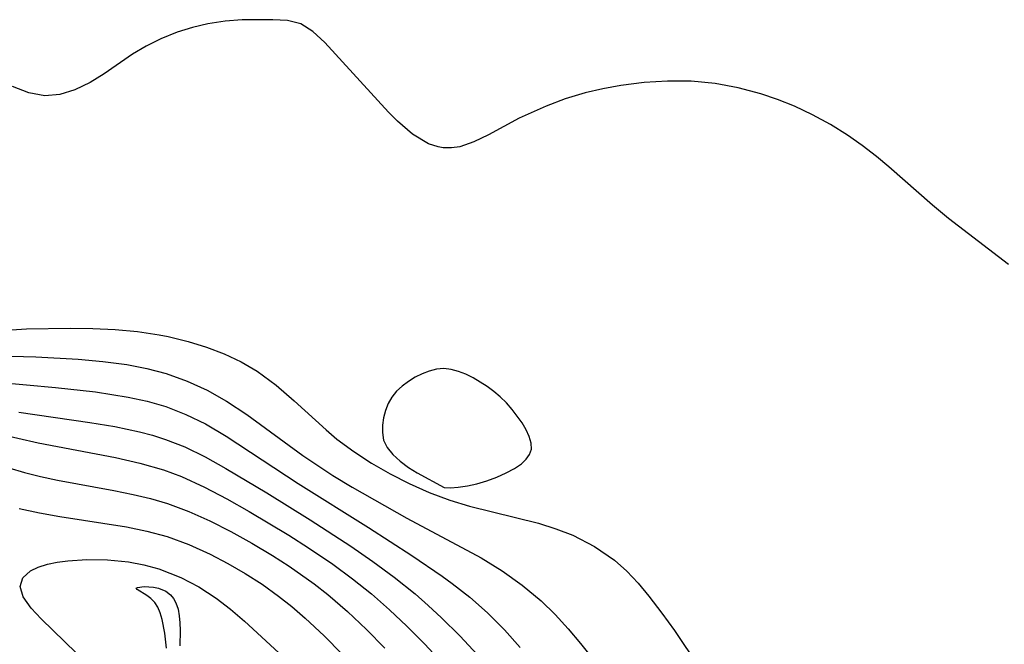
# Model space of a CAD drawing. Header units: metres. Extents: x 1073367 to 1082519, y 1569854 to 1574957.
# Tile 387 of 656: x 1076597 to 1076670, y 1573680 to 1573725. Entities that reach past the tile are written whole.
import ezdxf

# ---------------------------------------------------------------- set-up
doc = ezdxf.new("R2010")
doc.units = ezdxf.units.M
doc.layers.add('CGG_CurvaNivelLidar_v1', color=253, linetype='Continuous', lineweight=30)

msp = doc.modelspace()

# ---------------------------------------------------------------- linework, layer by layer
at = {"layer": 'CGG_CurvaNivelLidar_v1'}
for p, q in [((1076610.0484, 1573724.6748, 69), (1076608.9349, 1573724.3187, 69)), ((1076611.1679, 1573724.9406, 69), (1076610.0484, 1573724.6748, 69)), ((1076612.4437, 1573725.13, 69), (1076611.1679, 1573724.9406, 69)), ((1076613.6825, 1573725.2222, 69), (1076612.4437, 1573725.13, 69)), ((1076615.9369, 1573725.2379, 69), (1076613.6825, 1573725.2222, 69)), ((1076617.0193, 1573725.1766, 69), (1076615.9369, 1573725.2379, 69)), ((1076617.9868, 1573724.9298, 69), (1076617.0193, 1573725.1766, 69)), ((1076618.8816, 1573724.3714, 69), (1076617.9868, 1573724.9298, 69)), ((1076608.9349, 1573724.3187, 69), (1076607.7246, 1573723.8262, 69)), ((1076619.7446, 1573723.5622, 69), (1076618.8816, 1573724.3714, 69)), ((1076606.6716, 1573723.2966, 69), (1076605.6665, 1573722.7024, 69)), ((1076607.7246, 1573723.8262, 69), (1076606.6716, 1573723.2966, 69)), ((1076624.4239, 1573718.4627, 69), (1076619.7446, 1573723.5622, 69)), ((1076605.6665, 1573722.7024, 69), (1076603.5758, 1573721.2816, 69)), ((1076603.5758, 1573721.2816, 69), (1076602.5588, 1573720.6437, 69)), ((1076598.0571, 1573719.8938, 69), (1076596.871, 1573720.3393, 69)), ((1076602.5588, 1573720.6437, 69), (1076601.4439, 1573720.1021, 69)), ((1076641.4334, 1573720.4092, 69), (1076640.1148, 1573720.1755, 69)), ((1076643.1406, 1573720.6288, 69), (1076641.4334, 1573720.4092, 69)), ((1076644.8649, 1573720.7477, 69), (1076643.1406, 1573720.6288, 69)), ((1076646.5946, 1573720.7385, 69), (1076644.8649, 1573720.7477, 69)), ((1076648.353, 1573720.5683, 69), (1076646.5946, 1573720.7385, 69)), ((1076650.0302, 1573720.2513, 69), (1076648.353, 1573720.5683, 69)), ((1076599.2288, 1573719.6712, 69), (1076598.0571, 1573719.8938, 69)), ((1076600.3263, 1573719.7612, 69), (1076599.2288, 1573719.6712, 69)), ((1076601.4439, 1573720.1021, 69), (1076600.3263, 1573719.7612, 69)), ((1076638.8233, 1573719.878, 69), (1076637.3609, 1573719.4371, 69)), ((1076640.1148, 1573720.1755, 69), (1076638.8233, 1573719.878, 69)), ((1076651.685, 1573719.8052, 69), (1076650.0302, 1573720.2513, 69)), ((1076652.9292, 1573719.3877, 69), (1076651.685, 1573719.8052, 69)), ((1076635.9573, 1573718.9129, 69), (1076633.9979, 1573718.0224, 69)), ((1076637.3609, 1573719.4371, 69), (1076635.9573, 1573718.9129, 69)), ((1076654.1515, 1573718.9036, 69), (1076652.9292, 1573719.3877, 69)), ((1076655.4927, 1573718.2773, 69), (1076654.1515, 1573718.9036, 69)), ((1076625.0639, 1573717.8156, 69), (1076624.4239, 1573718.4627, 69)), ((1076656.7957, 1573717.5692, 69), (1076655.4927, 1573718.2773, 69)), ((1076626.1846, 1573716.845, 69), (1076625.0639, 1573717.8156, 69)), ((1076633.9979, 1573718.0224, 69), (1076631.7373, 1573716.8023, 69)), ((1076658.0556, 1573716.7829, 69), (1076656.7957, 1573717.5692, 69)), ((1076627.3526, 1573716.1491, 69), (1076626.1846, 1573716.845, 69)), ((1076631.7373, 1573716.8023, 69), (1076630.6673, 1573716.287, 69)), ((1076659.1309, 1573716.0244, 69), (1076658.0556, 1573716.7829, 69)), ((1076628.0486, 1573715.921, 69), (1076627.3526, 1573716.1491, 69)), ((1076629.6329, 1573715.9385, 69), (1076629.0262, 1573715.8441, 69)), ((1076630.6673, 1573716.287, 69), (1076629.6329, 1573715.9385, 69)), ((1076660.1723, 1573715.2169, 69), (1076659.1309, 1573716.0244, 69)), ((1076628.4228, 1573715.8574, 69), (1076628.0486, 1573715.921, 69)), ((1076629.0262, 1573715.8441, 69), (1076628.4228, 1573715.8574, 69)), ((1076661.0798, 1573714.4622, 69), (1076660.1723, 1573715.2169, 69)), ((1076664.2769, 1573711.656, 69), (1076661.0798, 1573714.4622, 69)), ((1076665.447, 1573710.68, 69), (1076664.2769, 1573711.656, 69)), ((1076669.8368, 1573707.3241, 69), (1076665.447, 1573710.68, 69)), ((1076596.0432, 1573702.4865, 69), (1076597.8899, 1573702.5912, 69)), ((1076597.8899, 1573702.5912, 69), (1076601.0883, 1573702.6556, 69)), ((1076601.0883, 1573702.6556, 69), (1076602.7498, 1573702.6265, 69)), ((1076602.7498, 1573702.6265, 69), (1076604.3972, 1573702.5442, 69)), ((1076604.3972, 1573702.5442, 69), (1076606.0241, 1573702.3961, 69)), ((1076606.0241, 1573702.3961, 69), (1076607.6231, 1573702.1646, 69)), ((1076607.6231, 1573702.1646, 69), (1076608.2811, 1573702.0378, 69)), ((1076608.2811, 1573702.0378, 69), (1076609.7274, 1573701.6851, 69)), ((1076609.7274, 1573701.6851, 69), (1076611.0729, 1573701.2706, 69)), ((1076611.0729, 1573701.2706, 69), (1076612.3753, 1573700.778, 69)), ((1076595.8674, 1573700.6342, 68.5), (1076598.5668, 1573700.5575, 68.5)), ((1076598.5668, 1573700.5575, 68.5), (1076601.6718, 1573700.3841, 68.5)), ((1076601.6718, 1573700.3841, 68.5), (1076603.4731, 1573700.2199, 68.5)), ((1076603.4731, 1573700.2199, 68.5), (1076605.2484, 1573699.9811, 68.5)), ((1076612.3753, 1573700.778, 69), (1076613.6231, 1573700.1972, 69)), ((1076613.6231, 1573700.1972, 69), (1076614.8021, 1573699.5137, 69)), ((1076605.2484, 1573699.9811, 68.5), (1076606.708, 1573699.7015, 68.5)), ((1076606.708, 1573699.7015, 68.5), (1076608.1342, 1573699.3262, 68.5)), ((1076614.8021, 1573699.5137, 69), (1076616.1956, 1573698.4845, 69)), ((1076627.4011, 1573699.5092, 69.5), (1076626.8758, 1573699.3091, 69.5)), ((1076627.9356, 1573699.6413, 69.5), (1076627.4011, 1573699.5092, 69.5)), ((1076628.4752, 1573699.6856, 69.5), (1076627.9356, 1573699.6413, 69.5)), ((1076629.0138, 1573699.6262, 69.5), (1076628.4752, 1573699.6856, 69.5)), ((1076629.5518, 1573699.4812, 69.5), (1076629.0138, 1573699.6262, 69.5)), ((1076630.087, 1573699.2716, 69.5), (1076629.5518, 1573699.4812, 69.5)), ((1076595.4325, 1573698.7295, 68), (1076600.0291, 1573698.2983, 68)), ((1076608.1342, 1573699.3262, 68.5), (1076609.6568, 1573698.7806, 68.5)), ((1076609.6568, 1573698.7806, 68.5), (1076611.1266, 1573698.1054, 68.5)), ((1076625.8758, 1573698.7554, 69.5), (1076625.4183, 1573698.4146, 69.5)), ((1076626.3649, 1573699.0549, 69.5), (1076625.8758, 1573698.7554, 69.5)), ((1076626.8758, 1573699.3091, 69.5), (1076626.3649, 1573699.0549, 69.5)), ((1076630.617, 1573699.0123, 69.5), (1076630.087, 1573699.2716, 69.5)), ((1076631.6479, 1573698.3813, 69.5), (1076630.617, 1573699.0123, 69.5)), ((1076600.0291, 1573698.2983, 68), (1076602.9387, 1573697.9789, 68)), ((1076602.9387, 1573697.9789, 68), (1076605.3411, 1573697.6022, 68)), ((1076611.1266, 1573698.1054, 68.5), (1076612.5394, 1573697.312, 68.5)), ((1076616.1956, 1573698.4845, 69), (1076617.5088, 1573697.3396, 69)), ((1076625.0057, 1573698.0323, 69.5), (1076624.6562, 1573697.6039, 69.5)), ((1076625.4183, 1573698.4146, 69.5), (1076625.0057, 1573698.0323, 69.5)), ((1076632.1393, 1573698.0183, 69.5), (1076631.6479, 1573698.3813, 69.5)), ((1076632.6054, 1573697.6238, 69.5), (1076632.1393, 1573698.0183, 69.5)), ((1076605.3411, 1573697.6022, 68), (1076606.7338, 1573697.2971, 68)), ((1076606.7338, 1573697.2971, 68), (1076608.0935, 1573696.9053, 68)), ((1076612.5394, 1573697.312, 68.5), (1076614.0315, 1573696.3163, 68.5)), ((1076617.5088, 1573697.3396, 69), (1076619.843, 1573695.2109, 69)), ((1076624.6562, 1573697.6039, 69.5), (1076624.3879, 1573697.1287, 69.5)), ((1076633.0604, 1573697.1744, 69.5), (1076632.6054, 1573697.6238, 69.5)), ((1076597.3282, 1573696.4973, 67.5), (1076602.522, 1573695.7452, 67.5)), ((1076608.0935, 1573696.9053, 68), (1076609.5752, 1573696.3382, 68)), ((1076624.1912, 1573696.6166, 69.5), (1076624.0573, 1573696.0821, 69.5)), ((1076624.3879, 1573697.1287, 69.5), (1076624.1912, 1573696.6166, 69.5)), ((1076633.4804, 1573696.6986, 69.5), (1076633.0604, 1573697.1744, 69.5)), ((1076634.2095, 1573695.7064, 69.5), (1076633.4804, 1573696.6986, 69.5)), ((1076602.522, 1573695.7452, 67.5), (1076604.3575, 1573695.4413, 67.5)), ((1076609.5752, 1573696.3382, 68), (1076611.0027, 1573695.644, 68)), ((1076614.0315, 1573696.3163, 68.5), (1076618.1269, 1573693.3182, 68.5)), ((1076624.0573, 1573696.0821, 69.5), (1076623.9833, 1573695.5386, 69.5)), ((1076593.0165, 1573695.5839, 67), (1076598.7429, 1573694.2417, 67)), ((1076604.3575, 1573695.4413, 67.5), (1076606.1603, 1573695.0615, 67.5)), ((1076606.1603, 1573695.0615, 67.5), (1076607.1324, 1573694.8044, 67.5)), ((1076611.0027, 1573695.644, 68), (1076612.5162, 1573694.7522, 68)), ((1076619.843, 1573695.2109, 69), (1076620.6384, 1573694.5333, 69)), ((1076623.9833, 1573695.5386, 69.5), (1076623.9728, 1573694.9994, 69.5)), ((1076634.5042, 1573695.2062, 69.5), (1076634.2095, 1573695.7064, 69.5)), ((1076634.7327, 1573694.7135, 69.5), (1076634.5042, 1573695.2062, 69.5)), ((1076607.1324, 1573694.8044, 67.5), (1076608.0874, 1573694.5021, 67.5)), ((1076608.0874, 1573694.5021, 67.5), (1076609.4841, 1573693.9499, 67.5)), ((1076612.5162, 1573694.7522, 68), (1076617.7866, 1573691.2838, 68)), ((1076620.6384, 1573694.5333, 69), (1076621.864, 1573693.6091, 69)), ((1076623.9728, 1573694.9994, 69.5), (1076624.0611, 1573694.4591, 69.5)), ((1076624.0611, 1573694.4591, 69.5), (1076624.3152, 1573693.9067, 69.5)), ((1076634.8701, 1573694.2369, 69.5), (1076634.7327, 1573694.7135, 69.5)), ((1076598.7429, 1573694.2417, 67), (1076604.4144, 1573693.1681, 67)), ((1076609.4841, 1573693.9499, 67.5), (1076610.9752, 1573693.2202, 67.5)), ((1076621.864, 1573693.6091, 69), (1076623.1651, 1573692.7588, 69)), ((1076624.3152, 1573693.9067, 69.5), (1076624.7274, 1573693.389, 69.5)), ((1076634.7523, 1573693.4059, 69.5), (1076634.8809, 1573693.7864, 69.5)), ((1076634.8809, 1573693.7864, 69.5), (1076634.8701, 1573694.2369, 69.5)), ((1076604.4144, 1573693.1681, 67), (1076606.1932, 1573692.7683, 67)), ((1076610.9752, 1573693.2202, 67.5), (1076612.4861, 1573692.3858, 67.5)), ((1076618.1269, 1573693.3182, 68.5), (1076620.3437, 1573691.8633, 68.5)), ((1076624.7274, 1573693.389, 69.5), (1076625.2624, 1573692.9044, 69.5)), ((1076625.2624, 1573692.9044, 69.5), (1076625.8716, 1573692.4583, 69.5)), ((1076634.1583, 1573692.7125, 69.5), (1076634.5105, 1573693.0517, 69.5)), ((1076634.5105, 1573693.0517, 69.5), (1076634.7523, 1573693.4059, 69.5)), ((1076596.5994, 1573692.42, 66.5), (1076597.7431, 1573692.0829, 66.5)), ((1076606.1932, 1573692.7683, 67), (1076607.9362, 1573692.2658, 67)), ((1076607.9362, 1573692.2658, 67), (1076609.2435, 1573691.78, 67)), ((1076612.4861, 1573692.3858, 67.5), (1076615.4908, 1573690.5808, 67.5)), ((1076623.1651, 1573692.7588, 69), (1076624.526, 1573691.9776, 69)), ((1076625.8716, 1573692.4583, 69.5), (1076626.5074, 1573692.0564, 69.5)), ((1076633.0472, 1573692.0449, 69.5), (1076633.6594, 1573692.373, 69.5)), ((1076633.6594, 1573692.373, 69.5), (1076634.1583, 1573692.7125, 69.5)), ((1076597.7431, 1573692.0829, 66.5), (1076598.9077, 1573691.7927, 66.5)), ((1076598.9077, 1573691.7927, 66.5), (1076600.1676, 1573691.5256, 66.5)), ((1076600.1676, 1573691.5256, 66.5), (1076604.2942, 1573690.7715, 66.5)), ((1076609.2435, 1573691.78, 67), (1076610.9279, 1573691.0189, 67)), ((1076620.3437, 1573691.8633, 68.5), (1076621.7437, 1573691.0107, 68.5)), ((1076624.526, 1573691.9776, 69), (1076625.9343, 1573691.2642, 69)), ((1076626.5074, 1573692.0564, 69.5), (1076628.5, 1573690.9878, 69.5)), ((1076630.8994, 1573691.2603, 69.5), (1076631.6311, 1573691.4757, 69.5)), ((1076631.6311, 1573691.4757, 69.5), (1076632.359, 1573691.7414, 69.5)), ((1076632.359, 1573691.7414, 69.5), (1076633.0472, 1573692.0449, 69.5)), ((1076604.2942, 1573690.7715, 66.5), (1076605.7152, 1573690.482, 66.5)), ((1076610.9279, 1573691.0189, 67), (1076612.5811, 1573690.159, 67)), ((1076617.7866, 1573691.2838, 68), (1076622.9601, 1573688.0451, 68)), ((1076621.7437, 1573691.0107, 68.5), (1076625.7666, 1573688.7258, 68.5)), ((1076625.9343, 1573691.2642, 69), (1076627.4021, 1573690.6134, 69)), ((1076628.5, 1573690.9878, 69.5), (1076628.9656, 1573690.9683, 69.5)), ((1076628.9656, 1573690.9683, 69.5), (1076629.515, 1573691.0076, 69.5)), ((1076629.515, 1573691.0076, 69.5), (1076630.1992, 1573691.1052, 69.5)), ((1076630.1992, 1573691.1052, 69.5), (1076630.8994, 1573691.2603, 69.5)), ((1076605.7152, 1573690.482, 66.5), (1076606.9775, 1573690.1788, 66.5)), ((1076606.9775, 1573690.1788, 66.5), (1076608.2214, 1573689.8134, 66.5)), ((1076612.5811, 1573690.159, 67), (1076614.2162, 1573689.2347, 67)), ((1076615.4908, 1573690.5808, 67.5), (1076618.6694, 1573688.6075, 67.5)), ((1076627.4021, 1573690.6134, 69), (1076628.9054, 1573690.0518, 69)), ((1076628.9054, 1573690.0518, 69), (1076630.3457, 1573689.6157, 69)), ((1076597.3634, 1573689.4437, 66), (1076598.8468, 1573689.1168, 66)), ((1076608.2214, 1573689.8134, 66.5), (1076609.7947, 1573689.2265, 66.5)), ((1076630.3457, 1573689.6157, 69), (1076635.4108, 1573688.364, 69)), ((1076598.8468, 1573689.1168, 66), (1076600.3394, 1573688.853, 66)), ((1076600.3394, 1573688.853, 66), (1076605.2196, 1573688.0953, 66)), ((1076609.7947, 1573689.2265, 66.5), (1076611.3365, 1573688.5328, 66.5)), ((1076611.3365, 1573688.5328, 66.5), (1076612.8559, 1573687.7618, 66.5)), ((1076614.2162, 1573689.2347, 67), (1076617.1186, 1573687.4844, 67)), ((1076618.6694, 1573688.6075, 67.5), (1076621.6504, 1573686.6861, 67.5)), ((1076625.7666, 1573688.7258, 68.5), (1076631.2013, 1573685.8339, 68.5)), ((1076605.2196, 1573688.0953, 66), (1076606.7199, 1573687.7846, 66)), ((1076622.9601, 1573688.0451, 68), (1076626.1295, 1573686.0007, 68)), ((1076635.4108, 1573688.364, 69), (1076636.6852, 1573687.9648, 69)), ((1076636.6852, 1573687.9648, 69), (1076637.9201, 1573687.4854, 69)), ((1076606.7199, 1573687.7846, 66), (1076608.1927, 1573687.3837, 66)), ((1076608.1927, 1573687.3837, 66), (1076609.7895, 1573686.8018, 66)), ((1076612.8559, 1573687.7618, 66.5), (1076614.3969, 1573686.912, 66.5)), ((1076617.1186, 1573687.4844, 67), (1076618.5514, 1573686.5684, 67)), ((1076637.9201, 1573687.4854, 69), (1076639.5105, 1573686.6717, 69)), ((1076609.7895, 1573686.8018, 66), (1076611.3463, 1573686.1003, 66)), ((1076614.3969, 1573686.912, 66.5), (1076615.915, 1573686.0071, 66.5)), ((1076618.5514, 1573686.5684, 67), (1076620.3401, 1573685.3584, 67)), ((1076621.6504, 1573686.6861, 67.5), (1076623.2629, 1573685.5731, 67.5)), ((1076639.5105, 1573686.6717, 69), (1076640.9703, 1573685.657, 69)), ((1076600.9157, 1573685.6219, 65.5), (1076602.3206, 1573685.7145, 65.5)), ((1076602.3206, 1573685.7145, 65.5), (1076603.8176, 1573685.6917, 65.5)), ((1076603.8176, 1573685.6917, 65.5), (1076605.3621, 1573685.5372, 65.5)), ((1076611.3463, 1573686.1003, 66), (1076612.6503, 1573685.4267, 66)), ((1076615.915, 1573686.0071, 66.5), (1076617.1355, 1573685.2228, 66.5)), ((1076626.1295, 1573686.0007, 68), (1076628.3526, 1573684.4807, 68)), ((1076631.2013, 1573685.8339, 68.5), (1076632.7422, 1573684.8881, 68.5)), ((1076640.9703, 1573685.657, 69), (1076641.8684, 1573684.8532, 69)), ((1076598.1736, 1573684.8734, 65.5), (1076598.739, 1573685.151, 65.5)), ((1076598.739, 1573685.151, 65.5), (1076599.4242, 1573685.3647, 65.5)), ((1076599.4242, 1573685.3647, 65.5), (1076600.137, 1573685.5136, 65.5)), ((1076600.137, 1573685.5136, 65.5), (1076600.9157, 1573685.6219, 65.5)), ((1076605.3621, 1573685.5372, 65.5), (1076606.4818, 1573685.3298, 65.5)), ((1076606.4818, 1573685.3298, 65.5), (1076607.5921, 1573685.0286, 65.5)), ((1076607.5921, 1573685.0286, 65.5), (1076609.1997, 1573684.3948, 65.5)), ((1076612.6503, 1573685.4267, 66), (1076613.9256, 1573684.6915, 66)), ((1076617.1355, 1573685.2228, 66.5), (1076618.9574, 1573683.9366, 66.5)), ((1076620.3401, 1573685.3584, 67), (1076621.783, 1573684.3015, 67)), ((1076623.2629, 1573685.5731, 67.5), (1076624.8367, 1573684.4106, 67.5)), ((1076597.4239, 1573683.7446, 65.5), (1076597.6256, 1573684.361, 65.5)), ((1076597.6256, 1573684.361, 65.5), (1076598.1736, 1573684.8734, 65.5)), ((1076609.1997, 1573684.3948, 65.5), (1076610.5273, 1573683.6997, 65.5)), ((1076613.9256, 1573684.6915, 66), (1076615.1657, 1573683.8945, 66)), ((1076621.783, 1573684.3015, 67), (1076623.179, 1573683.1853, 67)), ((1076624.8367, 1573684.4106, 67.5), (1076626.3594, 1573683.187, 67.5)), ((1076628.3526, 1573684.4807, 68), (1076629.0702, 1573683.963, 68)), ((1076632.7422, 1573684.8881, 68.5), (1076634.2136, 1573683.8409, 68.5)), ((1076641.8684, 1573684.8532, 69), (1076642.7071, 1573683.9701, 69)), ((1076597.6485, 1573682.985, 65.5), (1076597.4239, 1573683.7446, 65.5)), ((1076605.9397, 1573683.605, 65), (1076606.029, 1573683.6654, 65)), ((1076605.9916, 1573683.5154, 65), (1076605.9397, 1573683.605, 65)), ((1076606.7116, 1573683.0784, 65), (1076605.9916, 1573683.5154, 65)), ((1076606.029, 1573683.6654, 65), (1076606.5022, 1573683.7239, 65)), ((1076606.5022, 1573683.7239, 65), (1076607.1866, 1573683.6832, 65)), ((1076607.1866, 1573683.6832, 65), (1076607.5537, 1573683.6103, 65)), ((1076607.5537, 1573683.6103, 65), (1076608.0999, 1573683.3929, 65)), ((1076610.5273, 1573683.6997, 65.5), (1076611.7957, 1573682.8779, 65.5)), ((1076615.1657, 1573683.8945, 66), (1076616.3622, 1573683.0319, 66)), ((1076618.9574, 1573683.9366, 66.5), (1076619.9733, 1573683.1411, 66.5)), ((1076629.0702, 1573683.963, 68), (1076630.3711, 1573682.9479, 68)), ((1076634.2136, 1573683.8409, 68.5), (1076635.601, 1573682.6875, 68.5)), ((1076642.7071, 1573683.9701, 69), (1076643.5018, 1573683.0272, 69)), ((1076598.2434, 1573682.1465, 65.5), (1076597.6485, 1573682.985, 65.5)), ((1076607.013, 1573682.8553, 65), (1076606.7116, 1573683.0784, 65)), ((1076607.288, 1573682.5725, 65), (1076607.013, 1573682.8553, 65)), ((1076608.0999, 1573683.3929, 65), (1076608.4393, 1573683.1345, 65)), ((1076608.4393, 1573683.1345, 65), (1076608.6658, 1573682.8586, 65)), ((1076608.6658, 1573682.8586, 65), (1076608.8427, 1573682.5343, 65)), ((1076611.7957, 1573682.8779, 65.5), (1076612.8486, 1573682.0637, 65.5)), ((1076616.3622, 1573683.0319, 66), (1076617.3258, 1573682.26, 66)), ((1076619.9733, 1573683.1411, 66.5), (1076621.4157, 1573681.8941, 66.5)), ((1076623.179, 1573683.1853, 67), (1076624.4958, 1573682.0264, 67)), ((1076626.3594, 1573683.187, 67.5), (1076627.3217, 1573682.3479, 67.5)), ((1076630.3711, 1573682.9479, 68), (1076631.6781, 1573681.7978, 68)), ((1076643.5018, 1573683.0272, 69), (1076644.4536, 1573681.7866, 69)), ((1076598.9564, 1573681.3627, 65.5), (1076598.2434, 1573682.1465, 65.5)), ((1076607.5119, 1573682.2136, 65), (1076607.288, 1573682.5725, 65)), ((1076607.6867, 1573681.7937, 65), (1076607.5119, 1573682.2136, 65)), ((1076608.8427, 1573682.5343, 65), (1076608.993, 1573682.0833, 65)), ((1076608.993, 1573682.0833, 65), (1076609.0841, 1573681.5893, 65)), ((1076612.8486, 1573682.0637, 65.5), (1076613.8673, 1573681.1867, 65.5)), ((1076617.3258, 1573682.26, 66), (1076618.3211, 1573681.4049, 66)), ((1076627.3217, 1573682.3479, 67.5), (1076628.3029, 1573681.441, 67.5)), ((1076635.601, 1573682.6875, 68.5), (1076636.636, 1573681.685, 68.5)), ((1076602.3997, 1573678.0193, 65.5), (1076598.9564, 1573681.3627, 65.5)), ((1076607.8234, 1573681.3288, 65), (1076607.6867, 1573681.7937, 65)), ((1076608.0165, 1573680.3096, 65), (1076607.8234, 1573681.3288, 65)), ((1076609.0841, 1573681.5893, 65), (1076609.1315, 1573681.065, 65)), ((1076618.3211, 1573681.4049, 66), (1076619.6918, 1573680.1236, 66)), ((1076621.4157, 1573681.8941, 66.5), (1076622.8044, 1573680.5791, 66.5)), ((1076624.4958, 1573682.0264, 67), (1076625.7694, 1573680.8174, 67)), ((1076628.3029, 1573681.441, 67.5), (1076629.642, 1573680.1165, 67.5)), ((1076631.6781, 1573681.7978, 68), (1076632.9102, 1573680.5708, 68)), ((1076636.636, 1573681.685, 68.5), (1076637.5839, 1573680.6419, 68.5)), ((1076644.4536, 1573681.7866, 69), (1076645.3662, 1573680.5005, 69)), ((1076609.1315, 1573681.065, 65), (1076609.1469, 1573680.5196, 65)), ((1076613.8673, 1573681.1867, 65.5), (1076617.0192, 1573678.2985, 65.5)), ((1076625.7694, 1573680.8174, 67), (1076627.0656, 1573679.5127, 67)), ((1076637.5839, 1573680.6419, 68.5), (1076638.4944, 1573679.5539, 68.5)), ((1076608.142, 1573679.2184, 65), (1076608.0165, 1573680.3096, 65)), ((1076609.1469, 1573680.5196, 65), (1076609.1156, 1573679.3912, 65)), ((1076619.6918, 1573680.1236, 66), (1076621.0204, 1573678.7822, 66)), ((1076622.8044, 1573680.5791, 66.5), (1076624.1539, 1573679.2173, 66.5)), ((1076629.642, 1573680.1165, 67.5), (1076630.9247, 1573678.7387, 67.5)), ((1076632.9102, 1573680.5708, 68), (1076634.0599, 1573679.2677, 68)), ((1076645.3662, 1573680.5005, 69), (1076647.3203, 1573677.6121, 69)), ((1076627.0656, 1573679.5127, 67), (1076628.3215, 1573678.1689, 67)), ((1076638.4944, 1573679.5539, 68.5), (1076642.0647, 1573675.0725, 68.5))]:
    msp.add_line(p, q, dxfattribs=at)

doc.saveas('drawing.dxf')
